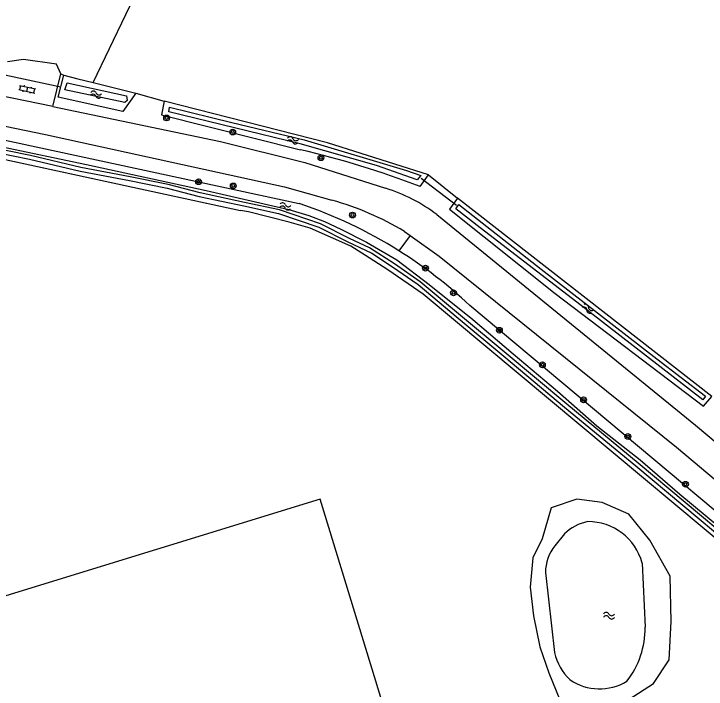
# Model space of a CAD drawing. Extents: x 136000 to 141000, y 400494 to 402006.
# Drawn here: x 139284.1 to 139379.9, y 400587.7 to 400681.1 of the extents above; entities that cross this region are included whole.
import ezdxf

# ---------------------------------------------------------------- set-up
doc = ezdxf.new("R2010")
doc.units = 0
for name, color, linetype in [('gg-afsc-hekwerk', 7, 'Continuous'), ('gg-knt-bronhoudergrens', 7, 'Continuous'), ('gg-knt-verharding', 7, 'Continuous'), ('gg-kntw-bovenkant insteek waterloop', 7, 'Continuous'), ('gg-kntw-waterlijn', 7, 'Continuous'), ('gg-kwrk-duiker nz buis', 7, 'Continuous'), ('gt-grn-groengrens', 7, 'Continuous'), ('gt-symb-boom', 7, 'Continuous'), ('gt-symb-klinker verharding', 7, 'Continuous'), ('gt-symb-watersymbool', 7, 'Continuous')]:
    doc.layers.add(name, color=color, linetype=linetype)

# ---------------------------------------------------------------- blocks, each defined once
blk = doc.blocks.new('gt0-BOOM')
at = {"layer": 'gt-symb-boom'}
for radius in [0.4, 0.2]:
    blk.add_circle((0, 0), radius, dxfattribs=at)
blk = doc.blocks.new('gt0-WA')
at = {"layer": 'gt-symb-watersymbool'}
for centre, start, end in [((-0.323, 0.022), 28.07249, 151.92751), ((0.427, 0.422), 208.07248, 331.92751), ((-0.323, -0.428), 28.07249, 151.92751), ((0.427, -0.028), 208.07248, 331.92751)]:
    blk.add_arc(centre, 0.425, start, end, dxfattribs=at)
blk = doc.blocks.new('gt0-KL1')
at = {"layer": 'gt-symb-klinker verharding'}
for p, q in [((-1.15, 0.3), (1.15, 0.3)), ((-1, -0.3), (-1, 0.3)), ((-0.5, 0.3), (-0.5, 0.45)), ((0, -0.3), (0, 0.3)), ((0.5, 0.3), (0.5, 0.45)), ((1, -0.3), (1, 0.3)), ((-1.15, -0.3), (1.15, -0.3)), ((-0.5, -0.45), (-0.5, -0.3)), ((0.5, -0.45), (0.5, -0.3))]:
    blk.add_line(p, q, dxfattribs=at)

msp = doc.modelspace()

# ---------------------------------------------------------------- linework, layer by layer
at = {"layer": 'gg-afsc-hekwerk'}
msp.add_line((139252.455, 400667.513), (139315.417, 400653.884), dxfattribs=at)
msp.add_line((139252.455, 400667.513), (139315.417, 400653.884), dxfattribs=at)
for points in [[(139195.292, 400634.707), (139213.679, 400675.907), (139315.417, 400653.884)], [(139405.867, 400587.91), (139340.715, 400642.292), (139335.79, 400645.658), (139333.25, 400647.309), (139330.699, 400648.94), (139325.066, 400651.427), (139322.18, 400652.264), (139316.547, 400653.678)], [(139405.867, 400587.91), (139340.715, 400642.292), (139335.79, 400645.658), (139333.25, 400647.309), (139330.699, 400648.94), (139325.066, 400651.427), (139322.18, 400652.264), (139316.547, 400653.678)]]:
    msp.add_lwpolyline(points, dxfattribs=at)
msp.add_arc((139306.535, 400601.959), 52.679, 79.04373, 80.29304, dxfattribs=at)
msp.add_arc((139306.535, 400601.959), 52.679, 79.04373, 80.29304, dxfattribs=at)
at = {"layer": 'gg-knt-bronhoudergrens'}
for points in [[(139295.018, 400671.566), (139310.863, 400704.52), (139318.527, 400709.972), (139320.164, 400712.127), (139319.578, 400716.757), (139337.088, 400751.519), (139341.945, 400762.64)], [(139361.233, 400580.685), (139338.746, 400573.733), (139326.442, 400613.961), (139235.808, 400586.112), (139225.417, 400587.012)]]:
    msp.add_lwpolyline(points, dxfattribs=at)
at = {"layer": 'gg-knt-verharding'}
for p, q in [((139289.458, 400668.232), (139290.546, 400672.768)), ((139289.458, 400668.232), (139281.241, 400669.945)), ((139338.109, 400650.986), (139338.885, 400650.436))]:
    msp.add_line(p, q, dxfattribs=at)
for points in [[(139290.546, 400672.768), (139289.96, 400674.087), (139285.412, 400674.741), (139283.158, 400674.435)], [(139247.086, 400672.918), (139288.43, 400664.391), (139321.509, 400657.137), (139328.082, 400655.288)], [(139289.458, 400668.232), (139312.646, 400663.398), (139324.337, 400660.512), (139335.503, 400656.946)], [(139342.588, 400653.316), (139378.393, 400624.201), (139406.608, 400600.534)], [(139338.885, 400650.436), (139342.93, 400647.571), (139375.757, 400621.167), (139409.837, 400592.553)]]:
    msp.add_lwpolyline(points, dxfattribs=at)
for centre, radius, start, end in [((139328.545, 400634.636), 23.37, 53.06533, 72.678), ((139317.068, 400615.78), 41.015, 59.13495, 74.42236)]:
    msp.add_arc(centre, radius, start, end, dxfattribs=at)
at = {"layer": 'gg-kntw-bovenkant insteek waterloop'}
for p, q in [((139241.426, 400672.54), (139323.547, 400654.836)), ((139290.955, 400672.582), (139292.903, 400672.095)), ((139292.903, 400672.095), (139295.018, 400671.566)), ((139295.018, 400671.566), (139300.945, 400670.084)), ((139340.265, 400657.192), (139341.429, 400658.821)), ((139380.652, 400628.155), (139345.444, 400655.575)), ((139357.154, 400608.467), (139355.871, 400605.856))]:
    msp.add_line(p, q, dxfattribs=at)
for points in [[(139300.945, 400670.084), (139299.135, 400667.57), (139290.213, 400669.536), (139290.955, 400672.582)], [(139304.871, 400668.978), (139304.504, 400667.086), (139323.741, 400662.264)], [(139341.429, 400658.821), (139327.47, 400663.246), (139304.871, 400668.978)], [(139279.382, 400662.374), (139286.235, 400660.981), (139293.233, 400659.336), (139300.042, 400658.025), (139305.294, 400656.969), (139309.723, 400655.827), (139315.891, 400654.515), (139320.685, 400653.462), (139326.282, 400651.587), (139330.271, 400649.538), (139333.617, 400647.989), (139336.451, 400646.09), (139339.997, 400643.625), (139345.526, 400638.984), (139351.854, 400633.716), (139360.272, 400626.692), (139370.138, 400618.554), (139383.154, 400607.684)], [(139345.444, 400655.575), (139344.354, 400654.053), (139358.956, 400642.39), (139379.501, 400626.83), (139380.652, 400628.155)], [(139407.301, 400587.957), (139408.539, 400589.4), (139347.148, 400640.756)], [(139359.637, 400586.194), (139362.035, 400585.074), (139365.191, 400585.074), (139369.189, 400586.309), (139372.567, 400588.47), (139374.755, 400591.732), (139375.015, 400597.063), (139374.881, 400603.327), (139372.055, 400608.295), (139369.143, 400611.893), (139365.461, 400613.521), (139361.949, 400613.949), (139358.438, 400612.75), (139357.154, 400608.467)], [(139355.871, 400605.856), (139355.504, 400601.812), (139355.991, 400597.844), (139356.866, 400593.561), (139358.096, 400589.963), (139359.637, 400586.194)]]:
    msp.add_lwpolyline(points, dxfattribs=at)
for centre, radius, start, end in [((139295.033, 400539.284), 126.287, 69.01215, 76.86038), ((139303.036, 400593.63), 64.551, 57.89045, 71.47361), ((139303.048, 400593.656), 64.523, 46.88398, 57.88678)]:
    msp.add_arc(centre, radius, start, end, dxfattribs=at)
at = {"layer": 'gg-kntw-waterlijn'}
for p, q in [((139360.25, 400609.151), (139358.931, 400607.53)), ((139371.004, 400605.11), (139371.406, 400596.258)), ((139357.611, 400603.809), (139358.883, 400592.757))]:
    msp.add_line(p, q, dxfattribs=at)
for points in [[(139216.929, 400676.811), (139226.388, 400674.914), (139235.739, 400672.83), (139248.961, 400669.896), (139268.142, 400665.762), (139282.273, 400662.724), (139294.09, 400660.216), (139310.674, 400656.648), (139322.107, 400654.026), (139324.891, 400653.176), (139327.027, 400652.375), (139329.287, 400651.308), (139332.838, 400649.496), (139337.038, 400647.062), (139341.555, 400643.632), (139347.575, 400638.811), (139353.177, 400634.073), (139359.281, 400628.916), (139364.716, 400624.123), (139370.736, 400619.385), (139376.227, 400614.646), (139381.606, 400610.187)], [(139291.435, 400671.515), (139299.625, 400669.739), (139299.717, 400669.08), (139299.396, 400668.789), (139291.128, 400670.581), (139291.435, 400671.515)], [(139305.579, 400668.176), (139314.245, 400666.062), (139324.242, 400663.624), (139338.407, 400659.419), (139340.393, 400658.734), (139339.894, 400658.104), (139334.234, 400660.108), (139323.691, 400663.092), (139305.507, 400667.532), (139305.579, 400668.176)], [(139383.473, 400608.069), (139370.457, 400618.939), (139360.591, 400627.077), (139352.174, 400634.1), (139345.847, 400639.368), (139340.301, 400644.023), (139336.733, 400646.503), (139333.259, 400648.707), (139330.49, 400649.987), (139326.477, 400652.049), (139320.819, 400653.945), (139315.997, 400655.004), (139309.838, 400656.314), (139305.406, 400657.456), (139300.138, 400658.516), (139293.338, 400659.826), (139286.342, 400661.47), (139279.486, 400662.863)], [(139345.658, 400654.7), (139357.018, 400645.774), (139373.045, 400633.384), (139379.77, 400628.186), (139379.392, 400627.696), (139361.946, 400641.182), (139348.601, 400651.498), (139345.24, 400654.097), (139345.658, 400654.7)]]:
    msp.add_lwpolyline(points, dxfattribs=at)
for centre, radius, start, end in [((139364.624, 400604.766), 6.194, 100.76089, 134.93216), ((139363.544, 400603.134), 7.718, 14.83776, 90.56121), ((139363.685, 400603.749), 6.075, 141.5042, 179.43219), ((139359.81, 400596.02), 11.598, 321.49947, 1.1749), ((139365.952, 400594.302), 7.236, 192.32644, 226.99852), ((139365.113, 400594.943), 7.21, 235.37849, 301.56452)]:
    msp.add_arc(centre, radius, start, end, dxfattribs=at)
at = {"layer": 'gg-kwrk-duiker nz buis'}
for p, q in [((139290.555, 400670.94), (139282.12, 400672.725)), ((139340.445, 400658.345), (139345.337, 400654.626))]:
    msp.add_line(p, q, dxfattribs=at)
at = {"layer": 'gt-grn-groengrens'}
for p, q in [((139290.546, 400672.768), (139290.955, 400672.582)), ((139300.945, 400670.084), (139304.871, 400668.978)), ((139341.429, 400658.821), (139345.444, 400655.575)), ((139338.885, 400650.436), (139337.348, 400648.307))]:
    msp.add_line(p, q, dxfattribs=at)

# ---------------------------------------------------------------- block references
at = {"layer": 'gt-symb-boom'}
for p in [(139305.204, 400666.668), (139314.341, 400664.718), (139326.559, 400661.167), (139309.626, 400657.855), (139314.423, 400657.277), (139330.919, 400653.25), (139341.022, 400645.902), (139344.905, 400642.497), (139351.256, 400637.315), (139357.204, 400632.544), (139362.9, 400627.697), (139369.024, 400622.628), (139377.002, 400616.024)]:
    msp.add_blockref('gt0-BOOM', p, dxfattribs=at)
at = {"layer": 'gt-symb-klinker verharding', "rotation": -12.006708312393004}
msp.add_blockref('gt0-KL1', (139285.92, 400670.638), dxfattribs=at)
at = {"layer": 'gt-symb-watersymbool'}
for p, rotation in [((139295.477, 400669.889), 172.99574075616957), ((139322.715, 400663.566), 172.99574075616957), ((139321.671, 400654.428), 172.99574075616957), ((139363.514, 400640.265), 149.99927221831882)]:
    msp.add_blockref('gt0-WA', p, dxfattribs=dict(at, rotation=rotation))
msp.add_blockref('gt0-WA', (139366.357, 400597.844), dxfattribs=at)

doc.saveas('drawing.dxf')
